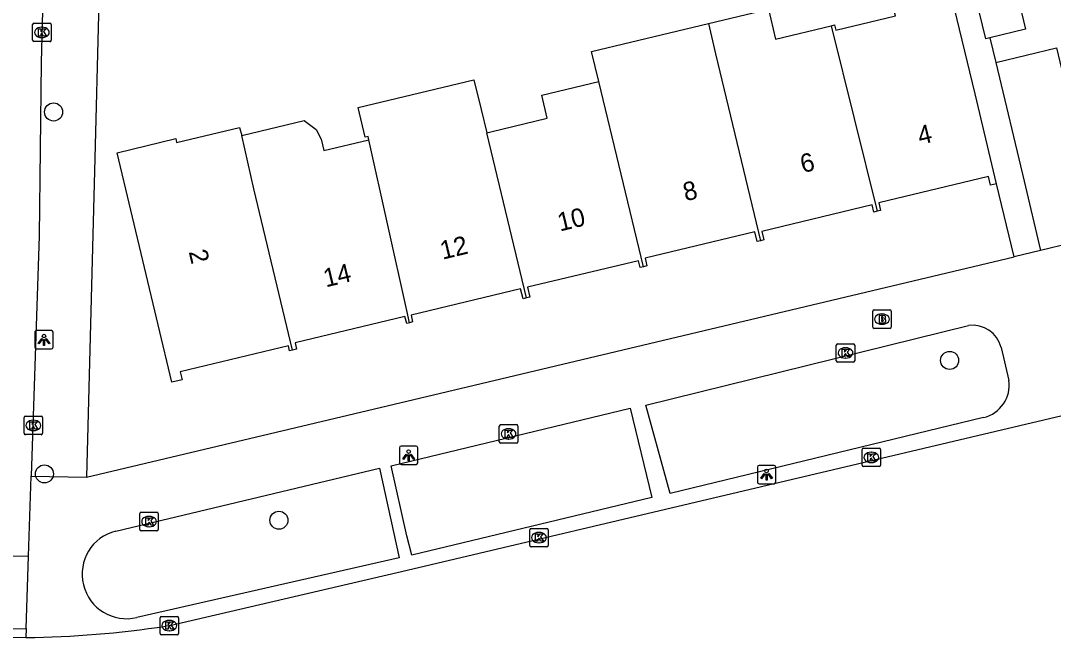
# Model space of a CAD drawing. Extents: x 162082 to 163393, y 388091 to 388632.
# Drawn here: x 162979.1 to 163035, y 388092.9 to 388126.3 of the extents above; entities that cross this region are included whole.
import ezdxf

# ---------------------------------------------------------------- set-up
doc = ezdxf.new("R2010")
doc.units = 0
for name, color, linetype in [('IMGEO_Boom', 7, 'Continuous'), ('IMGEO_Brandkraan', 7, 'Continuous'), ('IMGEO_Kolk', 7, 'Continuous'), ('IMGEO_Lichtpunt', 7, 'Continuous'), ('IMGEO_Muur', 7, 'Continuous'), ('IMGEO_Pand', 7, 'Continuous'), ('IMGEO_Pand_nummerreeks', 7, 'Continuous'), ('IMGEO_Rijbaan_lokaal_open', 7, 'Continuous'), ('IMGEO_Voetpad_open', 7, 'Continuous')]:
    doc.layers.add(name, color=color, linetype=linetype)

msp = doc.modelspace()

# ---------------------------------------------------------------- linework, layer by layer
at = {"layer": 'IMGEO_Boom'}
for centre in [(162980.865, 388121.386), (163029.394, 388107.93), (162980.371, 388101.786), (162993.067, 388099.273)]:
    msp.add_circle(centre, 0.489, dxfattribs=at)
at = {"layer": 'IMGEO_Brandkraan'}
for p, q in [((163025.305, 388110.666), (163026.157, 388110.666)), ((163025.23, 388109.74), (163025.23, 388110.592)), ((163025.718, 388110.446), (163025.743, 388110.446)), ((163026.231, 388110.592), (163026.231, 388109.74)), ((163026.157, 388109.666), (163025.305, 388109.666)), ((163025.741, 388109.886), (163025.716, 388109.886))]:
    msp.add_line(p, q, dxfattribs=at)
for points in [[(163025.305, 388110.666), (163026.157, 388110.666)], [(163025.23, 388109.74), (163025.23, 388110.592)], [(163025.578, 388110.366), (163025.578, 388109.966), (163025.791, 388109.966)], [(163025.809, 388110.366), (163025.578, 388110.366)], [(163025.757, 388110.285), (163025.703, 388110.285), (163025.703, 388110.209)], [(163025.703, 388110.209), (163025.756, 388110.209)], [(163025.765, 388110.133), (163025.703, 388110.133), (163025.703, 388110.052)], [(163025.703, 388110.052), (163025.765, 388110.052)], [(163026.231, 388110.592), (163026.231, 388109.74)], [(163026.157, 388109.666), (163025.305, 388109.666)]]:
    msp.add_lwpolyline(points, dxfattribs=at)
for centre, radius, start, end in [((163025.307, 388110.59), 0.0765, 91.552, 178.448), ((163025.307, 388110.59), 0.0765, 91.552, 178.448), ((163026.155, 388110.59), 0.0765, 1.552, 88.448), ((163026.155, 388110.59), 0.0765, 1.552, 88.448), ((163025.758, 388110.247), 0.0379, 267.8285, 90.9355), ((163025.766, 388110.092), 0.0404, 269.8759, 90.5077), ((163025.813, 388110.221), 0.145, 59.4692, 91.5367), ((163025.838, 388110.268), 0.0922, 285.5137, 58.1501), ((163025.843, 388110.076), 0.105, 301.3115, 78.989), ((163025.307, 388109.742), 0.0765, 181.552, 268.448), ((163025.307, 388109.742), 0.0765, 181.552, 268.448), ((163025.797, 388110.217), 0.251, 268.6676, 293.5347), ((163026.155, 388109.742), 0.0765, 271.552, 358.448), ((163026.155, 388109.742), 0.0765, 271.552, 358.448)]:
    msp.add_arc(centre, radius, start, end, dxfattribs=at)
for centre, major_axis, ratio, start_param, end_param in [((163025.717, 388110.166), (-0.387, 0.002), 0.722429, 4.712389, 7.853982), ((163025.742, 388110.166), (-0.39, 0.002), 0.717154, 1.570796, 4.712389)]:
    msp.add_ellipse(centre, major_axis=major_axis, ratio=ratio, start_param=start_param, end_param=end_param, dxfattribs=at)
at = {"layer": 'IMGEO_Kolk'}
for p, q in [((162979.731, 388125.269), (162979.731, 388126.121)), ((162979.806, 388126.195), (162980.658, 388126.195)), ((162980.219, 388125.975), (162980.244, 388125.975)), ((162980.732, 388126.121), (162980.732, 388125.269)), ((162980.658, 388125.195), (162979.806, 388125.195)), ((162980.242, 388125.415), (162980.217, 388125.415)), ((163023.254, 388107.909), (163023.254, 388108.761)), ((163023.329, 388108.835), (163024.181, 388108.835)), ((163023.742, 388108.615), (163023.767, 388108.615)), ((163024.255, 388108.761), (163024.255, 388107.909)), ((163024.181, 388107.835), (163023.329, 388107.835)), ((163023.765, 388108.055), (163023.74, 388108.055)), ((162979.267, 388103.983), (162979.267, 388104.835)), ((162979.342, 388104.909), (162980.194, 388104.909)), ((162979.755, 388104.689), (162979.78, 388104.689)), ((162980.268, 388104.835), (162980.268, 388103.983)), ((162980.194, 388103.909), (162979.342, 388103.909)), ((162979.778, 388104.129), (162979.753, 388104.129)), ((163005.004, 388103.526), (163005.004, 388104.378)), ((163005.079, 388104.452), (163005.931, 388104.452)), ((163005.492, 388104.232), (163005.517, 388104.232)), ((163006.005, 388104.378), (163006.005, 388103.526)), ((163005.931, 388103.452), (163005.079, 388103.452)), ((163005.515, 388103.672), (163005.49, 388103.672)), ((163024.651, 388102.253), (163024.651, 388103.105)), ((163024.726, 388103.179), (163025.578, 388103.179)), ((163025.139, 388102.959), (163025.164, 388102.959)), ((163025.652, 388103.105), (163025.652, 388102.253)), ((163025.162, 388102.399), (163025.137, 388102.399)), ((163025.578, 388102.179), (163024.726, 388102.179)), ((162985.538, 388098.779), (162985.538, 388099.631)), ((162985.613, 388099.705), (162986.465, 388099.705)), ((162986.026, 388099.485), (162986.051, 388099.485)), ((162986.539, 388099.631), (162986.539, 388098.779)), ((162986.049, 388098.925), (162986.024, 388098.925)), ((162986.465, 388098.705), (162985.613, 388098.705)), ((163006.653, 388097.909), (163006.653, 388098.761)), ((163006.728, 388098.835), (163007.58, 388098.835)), ((163007.141, 388098.615), (163007.166, 388098.615)), ((163007.654, 388098.761), (163007.654, 388097.909)), ((163007.58, 388097.835), (163006.728, 388097.835)), ((163007.164, 388098.055), (163007.139, 388098.055)), ((162986.633, 388093.142), (162986.633, 388093.994)), ((162986.708, 388094.068), (162987.56, 388094.068)), ((162987.121, 388093.848), (162987.146, 388093.848)), ((162987.634, 388093.994), (162987.634, 388093.142)), ((162987.144, 388093.288), (162987.119, 388093.288)), ((162987.56, 388093.068), (162986.708, 388093.068))]:
    msp.add_line(p, q, dxfattribs=at)
for points in [[(162979.731, 388125.269), (162979.731, 388126.121)], [(162979.806, 388126.195), (162980.658, 388126.195)], [(162980.052, 388125.895), (162980.175, 388125.895), (162980.175, 388125.744), (162980.305, 388125.895), (162980.469, 388125.895), (162980.323, 388125.744), (162980.476, 388125.495), (162980.324, 388125.495), (162980.239, 388125.659), (162980.175, 388125.592), (162980.175, 388125.495), (162980.052, 388125.495), (162980.052, 388125.895)], [(162980.732, 388126.121), (162980.732, 388125.269)], [(162980.658, 388125.195), (162979.806, 388125.195)], [(163023.254, 388107.909), (163023.254, 388108.761)], [(163023.329, 388108.835), (163024.181, 388108.835)], [(163023.575, 388108.535), (163023.698, 388108.535), (163023.698, 388108.384), (163023.828, 388108.535), (163023.992, 388108.535), (163023.846, 388108.384), (163023.999, 388108.135), (163023.847, 388108.135), (163023.762, 388108.299), (163023.698, 388108.232), (163023.698, 388108.135), (163023.575, 388108.135), (163023.575, 388108.535)], [(163024.255, 388108.761), (163024.255, 388107.909)], [(163024.181, 388107.835), (163023.329, 388107.835)], [(162979.267, 388103.983), (162979.267, 388104.835)], [(162979.342, 388104.909), (162980.194, 388104.909)], [(162979.588, 388104.609), (162979.711, 388104.609), (162979.711, 388104.458), (162979.841, 388104.609), (162980.005, 388104.609), (162979.859, 388104.458), (162980.012, 388104.209), (162979.86, 388104.209), (162979.775, 388104.373), (162979.711, 388104.306), (162979.711, 388104.209), (162979.588, 388104.209), (162979.588, 388104.609)], [(162980.268, 388104.835), (162980.268, 388103.983)], [(162980.194, 388103.909), (162979.342, 388103.909)], [(163005.004, 388103.526), (163005.004, 388104.378)], [(163005.079, 388104.452), (163005.931, 388104.452)], [(163005.325, 388104.152), (163005.448, 388104.152), (163005.448, 388104.001), (163005.578, 388104.152), (163005.742, 388104.152), (163005.596, 388104.001), (163005.749, 388103.752), (163005.597, 388103.752), (163005.512, 388103.916), (163005.448, 388103.849), (163005.448, 388103.752), (163005.325, 388103.752), (163005.325, 388104.152)], [(163006.005, 388104.378), (163006.005, 388103.526)], [(163005.931, 388103.452), (163005.079, 388103.452)], [(163024.651, 388102.253), (163024.651, 388103.105)], [(163024.726, 388103.179), (163025.578, 388103.179)], [(163024.972, 388102.879), (163025.095, 388102.879), (163025.095, 388102.728), (163025.225, 388102.879), (163025.389, 388102.879), (163025.243, 388102.728), (163025.396, 388102.479), (163025.244, 388102.479), (163025.159, 388102.643), (163025.095, 388102.576), (163025.095, 388102.479), (163024.972, 388102.479), (163024.972, 388102.879)], [(163025.652, 388103.105), (163025.652, 388102.253)], [(163025.578, 388102.179), (163024.726, 388102.179)], [(162985.538, 388098.779), (162985.538, 388099.631)], [(162985.613, 388099.705), (162986.465, 388099.705)], [(162986.539, 388099.631), (162986.539, 388098.779)], [(162985.859, 388099.405), (162985.982, 388099.405), (162985.982, 388099.254), (162986.112, 388099.405), (162986.276, 388099.405), (162986.13, 388099.254), (162986.283, 388099.005), (162986.131, 388099.005), (162986.046, 388099.169), (162985.982, 388099.102), (162985.982, 388099.005), (162985.859, 388099.005), (162985.859, 388099.405)], [(162986.465, 388098.705), (162985.613, 388098.705)], [(163006.653, 388097.909), (163006.653, 388098.761)], [(163006.728, 388098.835), (163007.58, 388098.835)], [(163006.974, 388098.535), (163007.097, 388098.535), (163007.097, 388098.384), (163007.227, 388098.535), (163007.391, 388098.535), (163007.245, 388098.384), (163007.398, 388098.135), (163007.246, 388098.135), (163007.161, 388098.299), (163007.097, 388098.232), (163007.097, 388098.135), (163006.974, 388098.135), (163006.974, 388098.535)], [(163007.654, 388098.761), (163007.654, 388097.909)], [(163007.58, 388097.835), (163006.728, 388097.835)], [(162986.633, 388093.142), (162986.633, 388093.994)], [(162986.708, 388094.068), (162987.56, 388094.068)], [(162987.634, 388093.994), (162987.634, 388093.142)], [(162986.954, 388093.768), (162987.077, 388093.768), (162987.077, 388093.617), (162987.207, 388093.768), (162987.371, 388093.768), (162987.225, 388093.617), (162987.378, 388093.368), (162987.226, 388093.368), (162987.141, 388093.532), (162987.077, 388093.465), (162987.077, 388093.368), (162986.954, 388093.368), (162986.954, 388093.768)], [(162987.56, 388093.068), (162986.708, 388093.068)]]:
    msp.add_lwpolyline(points, dxfattribs=at)
for centre, start, end in [((162979.808, 388126.119), 91.552, 178.448), ((162979.808, 388126.119), 91.552, 178.448), ((162980.656, 388126.119), 1.552, 88.448), ((162980.656, 388126.119), 1.552, 88.448), ((162979.808, 388125.271), 181.552, 268.448), ((162979.808, 388125.271), 181.552, 268.448), ((162980.656, 388125.271), 271.552, 358.448), ((162980.656, 388125.271), 271.552, 358.448), ((163023.331, 388108.759), 91.552, 178.448), ((163023.331, 388108.759), 91.552, 178.448), ((163024.179, 388108.759), 1.552, 88.448), ((163024.179, 388108.759), 1.552, 88.448), ((163023.331, 388107.911), 181.552, 268.448), ((163023.331, 388107.911), 181.552, 268.448), ((163024.179, 388107.911), 271.552, 358.448), ((163024.179, 388107.911), 271.552, 358.448), ((162979.344, 388104.833), 91.552, 178.448), ((162979.344, 388104.833), 91.552, 178.448), ((162980.192, 388104.833), 1.552, 88.448), ((162980.192, 388104.833), 1.552, 88.448), ((162979.344, 388103.985), 181.552, 268.448), ((162979.344, 388103.985), 181.552, 268.448), ((162980.192, 388103.985), 271.552, 358.448), ((162980.192, 388103.985), 271.552, 358.448), ((163005.081, 388104.376), 91.552, 178.448), ((163005.081, 388104.376), 91.552, 178.448), ((163005.929, 388104.376), 1.552, 88.448), ((163005.929, 388104.376), 1.552, 88.448), ((163005.081, 388103.528), 181.552, 268.448), ((163005.081, 388103.528), 181.552, 268.448), ((163005.929, 388103.528), 271.552, 358.448), ((163005.929, 388103.528), 271.552, 358.448), ((163024.728, 388103.103), 91.552, 178.448), ((163024.728, 388103.103), 91.552, 178.448), ((163025.576, 388103.103), 1.552, 88.448), ((163025.576, 388103.103), 1.552, 88.448), ((163024.728, 388102.255), 181.552, 268.448), ((163024.728, 388102.255), 181.552, 268.448), ((163025.576, 388102.255), 271.552, 358.448), ((163025.576, 388102.255), 271.552, 358.448), ((162985.615, 388099.629), 91.552, 178.448), ((162985.615, 388099.629), 91.552, 178.448), ((162986.463, 388099.629), 1.552, 88.448), ((162986.463, 388099.629), 1.552, 88.448), ((162985.615, 388098.781), 181.552, 268.448), ((162985.615, 388098.781), 181.552, 268.448), ((162986.463, 388098.781), 271.552, 358.448), ((162986.463, 388098.781), 271.552, 358.448), ((163006.73, 388098.759), 91.552, 178.448), ((163006.73, 388098.759), 91.552, 178.448), ((163007.578, 388098.759), 1.552, 88.448), ((163007.578, 388098.759), 1.552, 88.448), ((163006.73, 388097.911), 181.552, 268.448), ((163006.73, 388097.911), 181.552, 268.448), ((163007.578, 388097.911), 271.552, 358.448), ((163007.578, 388097.911), 271.552, 358.448), ((162986.71, 388093.992), 91.552, 178.448), ((162986.71, 388093.992), 91.552, 178.448), ((162987.558, 388093.992), 1.552, 88.448), ((162987.558, 388093.992), 1.552, 88.448), ((162986.71, 388093.144), 181.552, 268.448), ((162986.71, 388093.144), 181.552, 268.448), ((162987.558, 388093.144), 271.552, 358.448), ((162987.558, 388093.144), 271.552, 358.448)]:
    msp.add_arc(centre, 0.0765, start, end, dxfattribs=at)
for centre, major_axis, ratio, start_param, end_param in [((162980.218, 388125.695), (-0.387, 0.002), 0.722429, 4.712389, 7.853982), ((162980.243, 388125.695), (-0.39, 0.002), 0.717154, 1.570796, 4.712389), ((163023.741, 388108.335), (-0.387, 0.002), 0.722429, 4.712389, 7.853982), ((163023.766, 388108.335), (-0.39, 0.002), 0.717154, 1.570796, 4.712389), ((162979.754, 388104.409), (-0.387, 0.002), 0.722429, 4.712389, 7.853982), ((162979.779, 388104.409), (-0.39, 0.002), 0.717154, 1.570796, 4.712389), ((163005.491, 388103.952), (-0.387, 0.002), 0.722429, 4.712389, 7.853982), ((163005.516, 388103.952), (-0.39, 0.002), 0.717154, 1.570796, 4.712389), ((163025.138, 388102.679), (-0.387, 0.002), 0.722429, 4.712389, 7.853982), ((163025.163, 388102.679), (-0.39, 0.002), 0.717154, 1.570796, 4.712389), ((162986.025, 388099.205), (-0.387, 0.002), 0.722429, 4.712389, 7.853982), ((162986.05, 388099.205), (-0.39, 0.002), 0.717154, 1.570796, 4.712389), ((163007.14, 388098.335), (-0.387, 0.002), 0.722429, 4.712389, 7.853982), ((163007.165, 388098.335), (-0.39, 0.002), 0.717154, 1.570796, 4.712389), ((162987.12, 388093.568), (-0.387, 0.002), 0.722429, 4.712389, 7.853982), ((162987.145, 388093.568), (-0.39, 0.002), 0.717154, 1.570796, 4.712389)]:
    msp.add_ellipse(centre, major_axis=major_axis, ratio=ratio, start_param=start_param, end_param=end_param, dxfattribs=at)
at = {"layer": 'IMGEO_Lichtpunt'}
for p, q in [((162980.75, 388109.548), (162979.942, 388109.548)), ((162980.75, 388109.548), (162979.942, 388109.548)), ((162979.848, 388109.453), (162979.848, 388108.646)), ((162979.848, 388109.453), (162979.848, 388108.646)), ((162980.844, 388108.646), (162980.844, 388109.453)), ((162980.844, 388108.646), (162980.844, 388109.453)), ((162979.942, 388108.552), (162980.75, 388108.552)), ((162979.942, 388108.552), (162980.75, 388108.552)), ((162999.597, 388103.194), (162999.597, 388102.387)), ((162999.597, 388103.194), (162999.597, 388102.387)), ((163000.499, 388103.289), (162999.691, 388103.289)), ((163000.499, 388103.289), (162999.691, 388103.289)), ((163000.593, 388102.387), (163000.593, 388103.194)), ((163000.593, 388102.387), (163000.593, 388103.194)), ((162999.691, 388102.293), (163000.499, 388102.293)), ((162999.691, 388102.293), (163000.499, 388102.293)), ((163019.886, 388102.243), (163019.078, 388102.243)), ((163019.886, 388102.243), (163019.078, 388102.243)), ((163018.984, 388102.148), (163018.984, 388101.341)), ((163018.984, 388102.148), (163018.984, 388101.341)), ((163019.98, 388101.341), (163019.98, 388102.148)), ((163019.98, 388101.341), (163019.98, 388102.148)), ((163019.078, 388101.247), (163019.886, 388101.247)), ((163019.078, 388101.247), (163019.886, 388101.247))]:
    msp.add_line(p, q, dxfattribs=at)
for points in [[(162980.222, 388109.117), (162980.261, 388109.089), (162980.073, 388108.827), (162980.035, 388108.854), (162980.222, 388109.117)], [(162980.324, 388109.069), (162980.371, 388109.069), (162980.371, 388108.747), (162980.324, 388108.747), (162980.324, 388109.069)], [(162980.434, 388109.089), (162980.472, 388109.116), (162980.659, 388108.854), (162980.62, 388108.826), (162980.434, 388109.089)], [(162999.971, 388102.858), (163000.01, 388102.83), (162999.822, 388102.568), (162999.784, 388102.595), (162999.971, 388102.858)], [(163000.073, 388102.81), (163000.12, 388102.81), (163000.12, 388102.488), (163000.073, 388102.488), (163000.073, 388102.81)], [(163000.183, 388102.83), (163000.221, 388102.857), (163000.408, 388102.595), (163000.369, 388102.567), (163000.183, 388102.83)], [(163019.358, 388101.812), (163019.397, 388101.784), (163019.209, 388101.522), (163019.171, 388101.549), (163019.358, 388101.812)], [(163019.46, 388101.764), (163019.507, 388101.764), (163019.507, 388101.442), (163019.46, 388101.442), (163019.46, 388101.764)], [(163019.57, 388101.784), (163019.608, 388101.811), (163019.795, 388101.549), (163019.756, 388101.521), (163019.57, 388101.784)]]:
    msp.add_lwpolyline(points, dxfattribs=at)
for centre in [(162980.347, 388109.251), (163000.096, 388102.992), (163019.483, 388101.946)]:
    msp.add_circle(centre, 0.0994, dxfattribs=at)
for centre, start, end in [((162979.942, 388109.453), 90, 180), ((162979.942, 388109.453), 90, 180), ((162980.75, 388109.453), 0, 90), ((162980.75, 388109.453), 0, 90), ((162979.942, 388108.646), 180, 270), ((162979.942, 388108.646), 180, 270), ((162980.75, 388108.646), 270, 0), ((162980.75, 388108.646), 270, 360), ((162999.691, 388103.194), 90, 180), ((162999.691, 388103.194), 90, 180), ((163000.499, 388103.194), 0, 90), ((163000.499, 388103.194), 0, 90), ((162999.691, 388102.387), 180, 270), ((162999.691, 388102.387), 180, 270), ((163000.499, 388102.387), 270, 0), ((163000.499, 388102.387), 270, 360), ((163019.078, 388102.148), 90, 180), ((163019.078, 388102.148), 90, 180), ((163019.886, 388102.148), 0, 90), ((163019.886, 388102.148), 0, 90), ((163019.078, 388101.341), 180, 270), ((163019.078, 388101.341), 180, 270), ((163019.886, 388101.341), 270, 0), ((163019.886, 388101.341), 270, 360)]:
    msp.add_arc(centre, 0.0946, start, end, dxfattribs=at)
at = {"layer": 'IMGEO_Muur'}
msp.add_lwpolyline([(162983.292, 388126.643), (162983.093, 388118.887)], dxfattribs=at)
at = {"layer": 'IMGEO_Pand'}
for points in [[(163032.254, 388131.088), (163033.511, 388125.868), (163031.565, 388125.399)], [(163031.565, 388125.399), (163031.346, 388125.346), (163030.078, 388130.611)], [(163022.972, 388126.058), (163023.153, 388126.101), (163023.223, 388125.809), (163026.465, 388126.588), (163026.399, 388126.861), (163029.513, 388127.607)], [(163031.936, 388117.503), (163030.77, 388122.366), (163029.513, 388127.607)], [(163016.329, 388126.175), (163019.576, 388126.954), (163019.964, 388125.336), (163022.972, 388126.058)], [(163010.403, 388123.032), (163010.002, 388124.657), (163016.329, 388126.175)], [(163016.329, 388126.175), (163016.72, 388124.527), (163019.155, 388114.414)], [(163022.972, 388126.058), (163025.475, 388116.011)], [(163031.892, 388124.069), (163035.179, 388124.852), (163036.712, 388118.421), (163037.606, 388114.671)], [(163031.892, 388124.069), (163033.425, 388117.638), (163034.319, 388113.888)], [(162997.937, 388119.877), (162997.898, 388120.053), (162997.74, 388120.015), (162997.364, 388121.625), (163003.633, 388123.129), (163004.023, 388121.519), (163004.325, 388120.264)], [(163004.325, 388120.264), (163004.549, 388120.318), (163007.603, 388121.051), (163007.306, 388122.289), (163010.403, 388123.032)], [(163012.817, 388113.002), (163010.403, 388123.032)], [(162991.06, 388120.113), (162994.432, 388120.922), (162995.081, 388120.446), (162995.366, 388119.907), (162995.509, 388119.294), (162997.937, 388119.877)], [(162993.807, 388108.493), (162993.645, 388108.454), (162993.582, 388108.718), (162987.729, 388107.314), (162987.832, 388106.882), (162987.277, 388106.749), (162984.308, 388119.179), (162987.484, 388119.941), (162987.533, 388119.736), (162990.936, 388120.553), (162991.06, 388120.113)], [(163006.48, 388111.316), (163004.325, 388120.264)], [(162993.807, 388108.493), (162991.706, 388117.215), (162991.06, 388120.113)], [(163000.146, 388109.973), (163000, 388110.633), (162997.937, 388119.877)], [(163031.936, 388117.503), (163031.609, 388117.424), (163031.496, 388117.898), (163025.552, 388116.472), (163025.653, 388116.053), (163025.475, 388116.011)], [(163025.475, 388116.011), (163025.297, 388115.968), (163025.206, 388116.349), (163019.229, 388114.915), (163019.339, 388114.458), (163019.155, 388114.414)], [(163019.155, 388114.414), (163018.969, 388114.369), (163018.844, 388114.89), (163012.902, 388113.464), (163013.003, 388113.047), (163012.817, 388113.002)], [(163037.606, 388114.671), (163034.319, 388113.888)], [(163012.817, 388113.002), (163012.629, 388112.957), (163012.54, 388113.328), (163006.541, 388111.889), (163006.668, 388111.361), (163006.48, 388111.316)], [(163006.48, 388111.316), (163006.29, 388111.27), (163006.162, 388111.805), (163000.224, 388110.381), (163000.312, 388110.012), (163000.146, 388109.973)], [(163000.146, 388109.973), (163000, 388109.938), (162999.885, 388110.316), (162993.942, 388108.891), (162994.025, 388108.545), (162993.807, 388108.493)]]:
    msp.add_lwpolyline(points, dxfattribs=at)
at = {"layer": 'IMGEO_Rijbaan_lokaal_open'}
for points in [[(162980.259, 388126.871), (162980.188, 388124.07), (162980.079, 388114.681), (162979.65, 388101.666)], [(163035.801, 388104.993), (163000.016, 388096.549), (162987.243, 388093.581), (162986.946, 388093.542)], [(162979.507, 388097.333), (162972.511, 388097.295), (162972.646, 388101.966)], [(162979.507, 388097.333), (162979.65, 388101.666)], [(162979.37, 388092.916), (162972.729, 388092.877)]]:
    msp.add_lwpolyline(points, dxfattribs=at)
msp.add_arc((162978.689, 388147.311), 54.399, 270.717, 278.7302, dxfattribs=at)
at = {"layer": 'IMGEO_Voetpad_open'}
for points in [[(162983.995, 388154.044), (162983.292, 388126.643), (162983.093, 388118.887), (162982.649, 388101.605)], [(163031.565, 388125.399), (163031.892, 388124.069)], [(163032.884, 388113.546), (163031.936, 388117.503)], [(162982.649, 388101.605), (163000, 388105.719), (163032.884, 388113.546)], [(163034.319, 388113.888), (163032.884, 388113.546)], [(163031.232, 388104.833), (163014.256, 388100.719), (163012.938, 388105.514), (163030.418, 388109.816)], [(163032.177, 388108.633), (163032.603, 388106.851)], [(163013.268, 388100.506), (163000.277, 388097.387), (163000, 388098.431), (162999.144, 388102.221), (163012.086, 388105.34), (163013.268, 388100.506)], [(162979.65, 388101.666), (162982.649, 388101.605)], [(162984.243, 388098.69), (162998.52, 388102.094), (162999.589, 388097.232)], [(162979.381, 388093.415), (162979.507, 388097.333)], [(162999.589, 388097.232), (162985.382, 388094.006)], [(162972.729, 388092.877), (162972.74, 388093.376), (162979.381, 388093.415)], [(162979.381, 388093.415), (162979.37, 388092.916)]]:
    msp.add_lwpolyline(points, dxfattribs=at)
for centre, radius, start, end in [((163030.646, 388108.255), 1.577, 13.8538, 98.3012), ((163030.813, 388106.592), 1.809, 283.3941, 8.2226), ((162984.824, 388096.351), 2.41, 103.9476, 283.3869)]:
    msp.add_arc(centre, radius, start, end, dxfattribs=at)

# ---------------------------------------------------------------- texts
at = {"layer": 'IMGEO_Pand_nummerreeks'}
for s, rotation, p in [('4', 13.5161, (163027.79, 388119.599)), ('6', 13.5156, (163021.438, 388118.072)), ('8', 13.5156, (163015.09, 388116.546)), ('10', 13.5161, (163008.291, 388114.911)), ('12', 13.5161, (163001.933, 388113.384)), ('2', 283.4356, (162988.179, 388113.819)), ('14', 13.4817, (162995.61, 388111.884))]:
    msp.add_text(s, height=1, rotation=rotation, dxfattribs=at).set_placement(p)

doc.saveas('drawing.dxf')
